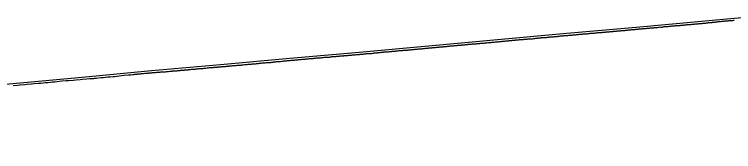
# Model space of a CAD drawing. Extents: x -3793 to 50787, y -1075 to 6138.
# Drawn here: x 35677 to 36196, y 3488 to 3587 of the extents above; entities that cross this region are included whole.
import ezdxf

# ---------------------------------------------------------------- set-up
doc = ezdxf.new("R2010")
doc.units = 0
doc.layers.add('RD_DDB_Profile_EX', color=7, linetype='Continuous')
doc.layers.add('RD_DDB_Profile_PR', color=7, linetype='Continuous')

msp = doc.modelspace()

# ---------------------------------------------------------------- linework, layer by layer
at = {"layer": 'RD_DDB_Profile_EX'}
for points in [[(36140.293668, 3577.659435), (36140.717878, 3577.70185), (36141.246609, 3577.728365), (36141.716369, 3577.728475), (36142.239557, 3577.781275), (36142.714323, 3577.97076), (36143.2424, 3578.02361), (36143.71753, 3577.929025), (36144.245243, 3577.98178), (36144.716011, 3577.98188), (36145.238191, 3578.03456), (36145.713976, 3578.200715), (36146.241033, 3578.253435), (36146.717183, 3578.27732), (36147.243876, 3578.329995), (36147.715654, 3578.40137), (36148.236824, 3578.42775), (36148.713629, 3578.45168), (36149.239667, 3578.47808), (36149.712471, 3578.501595), (36150.239482, 3578.553825), (36150.716093, 3578.6015), (36151.237131, 3578.68033), (36151.714069, 3578.72803), (36152.239973, 3578.806835), (36152.712532, 3578.854525), (36153.238105, 3578.85469), (36153.808303, 3578.911285), (36154.237416, 3578.954235), (36154.714513, 3578.97819), (36155.240209, 3579.00459), (36155.712976, 3579.07615), (36156.233108, 3579.10251), (36156.710964, 3579.126525), (36157.236778, 3579.17865), (36157.714587, 3579.202655), (36158.239571, 3579.229025), (36158.713423, 3579.27644), (36159.233267, 3579.355125), (36159.711414, 3579.402975), (36160.236936, 3579.428915), (36160.715037, 3579.47677), (36161.239729, 3579.52929), (36161.71349, 3579.553295), (36162.232627, 3579.60573), (36162.711864, 3579.724815), (36163.237094, 3579.80302), (36163.710731, 3579.827025), (36164.229993, 3579.853345), (36164.708728, 3579.85353), (36165.232786, 3579.879855), (36165.711938, 3579.880035), (36166.235578, 3579.93243), (36166.710762, 3580.00389), (36167.322939, 3580.034405), (36167.709179, 3580.053825), (36168.232899, 3580.15847), (36168.712393, 3580.230365), (36169.235643, 3580.25666), (36169.710835, 3580.328615), (36170.229366, 3580.35444), (36170.709262, 3580.378585), (36171.232109, 3580.430945), (36171.712853, 3580.430765), (36172.230498, 3580.45701), (36172.706097, 3580.576925), (36173.229377, 3580.628805), (36173.709722, 3580.62903), (36174.23212, 3580.73342), (36174.712935, 3580.78155), (36175.229715, 3580.80775), (36175.706557, 3580.855495), (36176.229387, 3580.88133), (36176.710181, 3580.92948), (36177.23213, 3581.03378), (36177.70861, 3581.08192), (36178.22498, 3581.134095), (36178.706639, 3581.182305), (36179.227722, 3581.26044), (36179.710231, 3581.30833), (36180.232141, 3581.334135), (36180.837574, 3581.36482), (36181.224971, 3581.38447), (36181.707102, 3581.456795), (36182.227665, 3581.50894), (36182.710319, 3581.55729), (36183.226096, 3581.60896), (36183.703976, 3581.681345), (36184.224029, 3581.733455), (36184.707573, 3581.80551), (36185.22753, 3581.88354), (36185.71079, 3581.907865), (36186.225965, 3581.959475), (36186.704447, 3582.00785), (36187.223893, 3582.085775), (36187.707663, 3582.15835), (36188.226586, 3582.21033), (36188.711261, 3582.25844), (36189.225835, 3582.284105), (36189.704917, 3582.308425), (36190.223756, 3582.3604)], [(36190.223756, 3582.3604), (36190.708134, 3582.38477), (36191.221338, 3582.41081), (36191.701381, 3582.483525), (36192.21925, 3582.509605), (36192.70498, 3582.5578), (36193.22362, 3582.635085), (36193.708604, 3582.68368), (36194.352209, 3582.71637), (36194.701853, 3582.734145), (36195.219071, 3582.786), (36195.705074, 3582.78625), (36196.22258, 3582.86342), (36196.708702, 3582.9606)], [(36090.265444, 3573.188035), (36090.723411, 3573.18807), (36091.263923, 3573.26897), (36091.726607, 3573.24596), (36092.261635, 3573.326795), (36092.724435, 3573.465255), (36093.264679, 3573.492255), (36093.723033, 3573.515365), (36094.263155, 3573.54236), (36094.726229, 3573.565505), (36095.260871, 3573.592455), (36095.724061, 3573.661785), (36096.263915, 3573.742585), (36096.722655, 3573.78881), (36097.262387, 3573.84269), (36097.725851, 3573.888955), (36098.260106, 3573.942785), (36098.723687, 3573.989065), (36099.263151, 3574.01603), (36099.749762, 3574.041925), (36100.261593, 3574.093045), (36100.725475, 3574.11625), (36101.259266, 3574.143185), (36101.723317, 3574.1664), (36102.26226, 3574.22022), (36102.721903, 3574.266555), (36103.186357, 3574.31334), (36103.724732, 3574.367105), (36104.257576, 3574.447645), (36104.722583, 3574.470895), (36105.260569, 3574.52461), (36105.72116, 3574.571035), (36106.258972, 3574.57112), (36106.724358, 3574.6176), (36107.25666, 3574.69805), (36107.722214, 3574.74454), (36108.259653, 3574.798205), (36108.720785, 3574.82147), (36109.25805, 3574.848335), (36109.723983, 3574.89486), (36110.255743, 3574.94846), (36110.721845, 3574.995005), (36111.258736, 3575.021855), (36111.720411, 3575.09164), (36112.257128, 3575.145245), (36112.723609, 3575.21509), (36113.264397, 3575.269125), (36113.721477, 3575.292015), (36114.25777, 3575.345605), (36114.720039, 3575.34568), (36115.256105, 3575.372515), (36115.723238, 3575.3959), (36116.25376, 3575.42269), (36116.721115, 3575.469385), (36117.256703, 3575.522895), (36117.719669, 3575.569585), (36118.255031, 3575.64976), (36118.722869, 3575.696495), (36119.252693, 3575.72325), (36119.720752, 3575.79335), (36120.255636, 3575.8468), (36120.7193, 3575.87022), (36121.253957, 3575.950285), (36121.722499, 3576.02045), (36122.251626, 3576.047175), (36122.72039, 3576.09402), (36123.254569, 3576.120775), (36123.71893, 3576.16761), (36124.247616, 3576.22094), (36124.716825, 3576.24444), (36125.186321, 3576.268365), (36125.719658, 3576.321655), (36126.252719, 3576.321775), (36126.779033, 3576.35449), (36127.245743, 3576.42508), (36127.716095, 3576.495545), (36128.248635, 3576.57533), (36128.7193, 3576.669305), (36129.251527, 3576.696), (36129.717823, 3576.719585), (36130.244525, 3576.77274), (36130.71574, 3576.84335), (36131.247417, 3576.87002), (36131.718944, 3576.893675), (36132.25031, 3576.946815), (36132.717459, 3576.94692), (36133.243307, 3576.999985), (36133.715384, 3577.070715), (36134.246199, 3577.12379), (36134.718588, 3577.171025), (36135.249092, 3577.22407), (36135.717094, 3577.24774), (36136.242089, 3577.327145), (36136.715028, 3577.374415), (36137.244982, 3577.453805), (36137.718232, 3577.47751), (36138.247874, 3577.47764), (36138.71673, 3577.50134), (36139.240871, 3577.52783), (36139.714672, 3577.57519), (36140.293668, 3577.659435)], [(35990.175916, 3564.14866), (35990.744111, 3564.20514), (35991.178849, 3564.226685), (35991.74686, 3564.31202), (35992.177543, 3564.355665), (35992.739296, 3564.41259), (35993.174935, 3564.456325), (35993.742148, 3564.51275), (35994.177957, 3564.534765), (35994.744551, 3564.591625), (35995.311335, 3564.61977), (35995.747748, 3564.641435), (35996.179646, 3564.68519), (35996.740183, 3564.741975), (35997.306579, 3564.826555), (35997.74338, 3564.87002), (35998.180035, 3564.892045), (35998.745783, 3564.920585), (35999.306137, 3564.94866), (35999.739012, 3564.992135), (36000.176055, 3565.057795), (36000.741415, 3565.08637), (36001.306966, 3565.170815), (36001.744612, 3565.192545), (36002.304791, 3565.2488), (36002.73784, 3565.29229), (36003.175059, 3565.37979), (36003.740244, 3565.408375), (36004.305618, 3565.492785), (36004.743441, 3565.51452), (36005.181118, 3565.53663), (36005.740231, 3565.593295), (36006.305125, 3565.62137), (36006.739071, 3565.643125), (36007.17724, 3565.708975), (36007.741473, 3565.76565), (36008.305837, 3565.79369), (36008.744669, 3565.837365), (36009.179007, 3565.85953), (36009.737103, 3565.916115), (36010.300974, 3565.944135), (36010.740299, 3565.94407), (36011.179522, 3565.98817), (36011.743147, 3566.044275), (36012.178161, 3566.08798), (36012.735929, 3566.14451), (36013.175644, 3566.210595), (36013.738777, 3566.266645), (36014.17868, 3566.310425), (36014.741527, 3566.338905), (36015.181804, 3566.383145), (36015.738783, 3566.41105), (36016.174802, 3566.43289), (36016.737157, 3566.489395), (36017.177926, 3566.533685), (36017.740004, 3566.61764), (36018.180962, 3566.68351), (36018.742755, 3566.73996), (36019.179693, 3566.74027), (36019.735633, 3566.796155), (36020.297311, 3566.824095), (36020.738828, 3566.86806), (36021.180288, 3566.934445), (36021.741229, 3566.962875), (36022.296705, 3567.04666), (36022.734456, 3567.09066), (36023.176513, 3567.11305), (36023.736857, 3567.14143), (36024.297272, 3567.225165), (36024.740052, 3567.24719), (36025.178343, 3567.291635), (36025.732485, 3567.34782), (36026.292303, 3567.37567), (36026.73568, 3567.441915), (36027.179001, 3567.486485), (36027.738082, 3567.570555), (36028.291715, 3567.59833), (36028.73572, 3567.620415), (36029.175226, 3567.664995), (36029.734152, 3567.692795), (36030.178314, 3567.75916), (36030.736905, 3567.815335), (36031.181489, 3567.882225), (36031.739748, 3567.96563), (36032.180126, 3567.98772), (36032.732533, 3568.0438), (36033.177766, 3568.066375), (36033.735375, 3568.12193), (36034.180906, 3568.166315), (36034.738129, 3568.250115), (36035.179667, 3568.27266), (36035.731002, 3568.272595), (36036.177234, 3568.33929), (36036.733756, 3568.39527), (36037.180462, 3568.41792), (36037.736597, 3568.473325), (36038.183601, 3568.51786), (36038.733829, 3568.5737), (36039.17679, 3568.64097), (36039.732224, 3568.696305), (36040.287719, 3568.751645)], [(36040.287719, 3568.751645), (36040.735419, 3568.79625), (36041.183109, 3568.81895), (36041.737819, 3568.87472), (36042.287069, 3568.902305), (36042.731046, 3568.9246), (36043.179437, 3568.969685), (36043.733446, 3568.997775), (36044.287468, 3569.05297), (36044.736641, 3569.09772), (36045.181306, 3569.14286), (36045.729073, 3569.22605), (36046.282362, 3569.253625), (36046.732268, 3569.27605), (36047.182211, 3569.32131), (36047.734668, 3569.34935), (36048.28163, 3569.34931), (36048.732373, 3569.37177), (36049.178644, 3569.439605), (36049.730732, 3569.494635), (36050.181835, 3569.562085), (36050.73349, 3569.535195), (36051.185115, 3569.51318), (36051.730849, 3569.67798), (36052.178268, 3569.74552), (36052.729117, 3569.828405), (36053.181548, 3569.896485), (36053.731953, 3569.951345), (36054.18474, 3569.951345), (36054.734712, 3569.979235), (36055.183481, 3570.0248), (36055.727579, 3570.106935), (36056.181173, 3570.15215), (36056.730338, 3570.18), (36057.279459, 3570.28947), (36057.733533, 3570.357365), (36058.187645, 3570.403025), (36058.730915, 3570.402985), (36059.205856, 3570.40422), (36059.72916, 3570.430785), (36060.184129, 3570.476575), (36060.731995, 3570.53121), (36061.187373, 3570.53123), (36061.729317, 3570.586235), (36062.180667, 3570.654785), (36062.727622, 3570.709335), (36063.183911, 3570.732095), (36063.730384, 3570.814275), (36064.187244, 3570.86019), (36064.733217, 3570.914635), (36065.185913, 3570.982995), (36065.726011, 3570.98344), (36066.183782, 3571.02951), (36066.728843, 3571.083865), (36067.273851, 3571.13822), (36067.732038, 3571.183915), (36068.190311, 3571.184315), (36068.729032, 3571.238995), (36069.273097, 3571.266135), (36069.727665, 3571.311895), (36070.186849, 3571.403895), (36070.730065, 3571.48566), (36071.267821, 3571.53979), (36071.727863, 3571.6086), (36072.270968, 3571.635695), (36072.726487, 3571.681545), (36073.269546, 3571.735735), (36073.729683, 3571.758715), (36074.267283, 3571.81286), (36074.727484, 3571.83584), (36075.18317, 3571.881735), (36075.725676, 3571.963395), (36076.268024, 3571.96344), (36076.728872, 3571.986455), (36077.265769, 3572.0135), (36077.72668, 3572.05949), (36078.268864, 3572.086565), (36078.725295, 3572.10956), (36079.26741, 3572.16365), (36079.728491, 3572.186675), (36080.189706, 3572.25612), (36080.72594, 3572.310125), (36081.267484, 3572.364165), (36081.724549, 3572.387185), (36082.266024, 3572.44121), (36082.727745, 3572.48728), (36083.263777, 3572.56825), (36083.725561, 3572.614325), (36084.266872, 3572.66833), (36084.724168, 3572.714385), (36085.26541, 3572.768385), (36085.727364, 3572.814475), (36086.263164, 3572.868435), (36086.725183, 3572.914555), (36087.266208, 3572.91463), (36087.723789, 3572.96074), (36088.264691, 3573.0417), (36088.726985, 3573.064805), (36089.262399, 3573.091795), (36089.724809, 3573.161005), (36090.265444, 3573.188035)], [(35940.176177, 3559.571035), (35940.750768, 3559.629135), (35941.169008, 3559.671425), (35941.748979, 3559.72952), (35942.171874, 3559.77188), (35942.751849, 3559.829475), (35943.174662, 3559.91361), (35943.754594, 3559.971725), (35944.177528, 3559.971915), (35944.751244, 3560.001035), (35945.17036, 3560.04342), (35945.749905, 3560.10096), (35946.17318, 3560.14337), (35946.752315, 3560.17252), (35947.176046, 3560.19385), (35947.749427, 3560.28019), (35948.168799, 3560.34334), (35948.747961, 3560.40137), (35949.171665, 3560.44382), (35949.750371, 3560.5018), (35950.174531, 3560.52314), (35950.75324, 3560.58061), (35951.177356, 3560.623095), (35951.749899, 3560.652185), (35952.170237, 3560.67354), (35952.748545, 3560.730995), (35953.173073, 3560.77317), (35953.751289, 3560.83112), (35954.175989, 3560.87368), (35954.747954, 3560.960345), (35955.168869, 3560.98171), (35955.746593, 3561.067935), (35956.171739, 3561.0893), (35956.749, 3561.089535), (35957.326637, 3561.146945), (35957.752203, 3561.18924), (35958.177491, 3561.210625), (35958.748873, 3561.297165), (35959.170372, 3561.361005), (35959.747047, 3561.3325), (35960.173287, 3561.353955), (35960.749912, 3561.411255), (35961.176158, 3561.45396), (35961.746591, 3561.511655), (35962.323165, 3561.540215), (35962.749791, 3561.5826), (35963.171875, 3561.604035), (35963.74796, 3561.66175), (35964.17479, 3561.704515), (35964.750365, 3561.76219), (35965.177734, 3561.826345), (35965.747506, 3561.883515), (35966.170619, 3561.947655), (35966.745662, 3562.005325), (35967.17355, 3562.04785), (35967.748863, 3562.076345), (35968.17647, 3562.09791), (35968.745553, 3562.15552), (35969.173686, 3562.177105), (35969.747962, 3562.29194), (35970.172365, 3562.29211), (35970.746562, 3562.32059), (35971.175285, 3562.36354), (35971.743263, 3562.392385), (35972.317295, 3562.47807), (35972.746462, 3562.52075), (35973.175396, 3562.60651), (35973.74887, 3562.69258), (35974.174067, 3562.73559), (35974.747004, 3562.764445), (35975.177032, 3562.807545), (35975.744169, 3562.8359), (35976.174222, 3562.87902), (35976.746577, 3562.907875), (35977.319243, 3562.99333), (35977.7455, 3563.036095), (35978.175771, 3563.05778), (35978.742214, 3563.086595), (35979.173064, 3563.129815), (35979.744621, 3563.21564), (35980.176086, 3563.25891), (35980.747478, 3563.28725), (35981.174702, 3563.30863), (35981.745933, 3563.33744), (35982.177718, 3563.359215), (35982.742662, 3563.4164), (35983.175026, 3563.50289), (35983.745519, 3563.559615), (35984.177997, 3563.603015), (35984.747924, 3563.68861), (35985.176683, 3563.710425), (35985.740812, 3563.76706), (35986.173916, 3563.81014), (35986.743559, 3563.81047), (35987.176938, 3563.87557), (35987.745965, 3563.90432), (35988.175614, 3563.96951), (35988.744506, 3564.02605), (35989.178585, 3564.047995), (35989.741257, 3564.105015), (35990.175916, 3564.14866)], [(35889.75801, 3555.172725), (35890.162498, 3555.192985), (35890.760434, 3555.222925), (35891.165173, 3555.28357), (35891.762386, 3555.31399), (35892.163842, 3555.33428), (35892.760777, 3555.39396), (35893.166514, 3555.454755), (35893.757266, 3555.484625), (35894.163217, 3555.50497), (35894.759691, 3555.59435), (35895.165892, 3555.65522), (35895.761645, 3555.7153), (35896.164546, 3555.71537), (35897.167225, 3555.754665), (35897.76244, 3555.78448), (35898.169945, 3555.82522), (35898.758943, 3555.884665), (35899.16675, 3555.96643), (35899.760573, 3556.026275), (35900.165432, 3556.067145), (35900.758925, 3556.126495), (35901.168152, 3556.12659), (35901.761343, 3556.156315), (35902.170873, 3556.19726), (35902.7574, 3556.22736), (35903.167714, 3556.26839), (35903.759821, 3556.298075), (35904.166327, 3556.31864), (35904.758157, 3556.34831), (35905.169047, 3556.430395), (35905.760575, 3556.548565), (35906.171768, 3556.6102), (35906.75665, 3556.610855), (35907.168625, 3556.63153), (35907.759071, 3556.6906), (35908.167222, 3556.75238), (35908.757391, 3556.81143), (35909.169942, 3556.811555), (35909.759809, 3556.87056), (35910.172662, 3556.911855), (35910.755902, 3556.97127), (35911.165426, 3556.99201), (35911.754205, 3557.02156), (35912.168227, 3557.10469), (35912.75629, 3557.16356), (35913.170996, 3557.163705), (35913.758704, 3557.19322), (35914.173732, 3557.2137), (35914.755145, 3557.30222), (35915.166513, 3557.3645), (35915.753429, 3557.4525), (35916.169282, 3557.473365), (35916.755844, 3557.5028), (35917.17205, 3557.544445), (35917.75826, 3557.54464), (35918.174819, 3557.565555), (35918.75439, 3557.62461), (35919.167567, 3557.66599), (35919.752988, 3557.695385), (35920.170335, 3557.73716), (35920.755404, 3557.79572), (35921.173104, 3557.816695), (35921.75782, 3557.87521), (35922.175872, 3557.917045), (35922.753968, 3557.946835), (35923.168653, 3557.98873), (35923.75222, 3558.04714), (35924.171394, 3558.088725), (35924.754966, 3558.147165), (35925.174211, 3558.168235), (35925.757379, 3558.197545), (35926.172828, 3558.260475), (35926.749363, 3558.319315), (35927.169857, 3558.36143), (35927.751776, 3558.44873), (35928.172674, 3558.469885), (35928.75419, 3558.49911), (35929.336204, 3558.55687), (35929.757397, 3558.59867), (35930.174017, 3558.64078), (35930.749842, 3558.69899), (35931.171013, 3558.78318), (35931.752255, 3558.81243), (35932.17383, 3558.85467), (35932.755129, 3558.9413), (35933.176568, 3558.941095), (35933.757876, 3558.912355), (35934.175166, 3558.933535), (35934.750781, 3558.90419), (35935.172123, 3558.92541), (35935.753194, 3559.04159), (35936.17494, 3559.08384), (35936.755608, 3559.28677), (35937.173531, 3559.35005), (35937.748512, 3559.349765), (35938.17049, 3559.39166), (35938.751257, 3559.44985), (35939.173356, 3559.471085), (35939.754127, 3559.52876), (35940.176177, 3559.571035)], [(35838.771585, 3550.502815), (35839.160643, 3550.52241), (35839.770119, 3550.522435), (35840.163128, 3550.52245), (35840.772562, 3550.583265), (35841.165613, 3550.642095), (35841.775004, 3550.7333), (35842.164164, 3550.772505), (35843.160559, 3550.87252), (35843.769916, 3550.872575), (35844.163091, 3550.93144), (35844.772354, 3551.02266), (35845.165623, 3551.042315), (35845.774791, 3551.07275), (35846.164218, 3551.09238), (35846.76726, 3551.15316), (35847.160654, 3551.21206), (35847.769215, 3551.24303), (35848.16324, 3551.282375), (35848.771653, 3551.373465), (35849.165771, 3551.3735), (35849.768041, 3551.40386), (35850.158306, 3551.44354), (35850.766246, 3551.473915), (35851.160838, 3551.513315), (35851.768684, 3551.574005), (35852.163369, 3551.652785), (35852.771121, 3551.71347), (35853.165901, 3551.7332), (35853.767516, 3551.824145), (35854.158401, 3551.863545), (35854.766027, 3551.924215), (35855.160933, 3551.943945), (35855.768464, 3552.0349), (35856.163464, 3552.074335), (35856.7709, 3552.1047), (35857.166028, 3552.14417), (35857.767294, 3552.204795), (35858.158575, 3552.24425), (35858.765797, 3552.274625), (35859.161154, 3552.31412), (35859.768229, 3552.344485), (35860.163733, 3552.36427), (35860.770662, 3552.4249), (35861.166312, 3552.464425), (35861.767061, 3552.46448), (35862.158894, 3552.484635), (35862.764764, 3552.63638), (35863.161526, 3552.6958), (35863.767196, 3552.726095), (35864.164105, 3552.80534), (35864.769629, 3552.865835), (35865.162711, 3552.885675), (35865.762093, 3552.97631), (35866.159232, 3552.996175), (35866.764525, 3553.02645), (35867.161811, 3553.04632), (35867.766958, 3553.04641), (35868.16439, 3553.06629), (35868.76939, 3553.1569), (35869.16299, 3553.19659), (35870.159523, 3553.296705), (35870.764283, 3553.35714), (35871.16215, 3553.41675), (35871.766711, 3553.47717), (35872.164777, 3553.4971), (35872.769139, 3553.58764), (35873.163418, 3553.607545), (35873.761598, 3553.698015), (35874.159998, 3553.777565), (35874.764026, 3553.83792), (35875.16266, 3553.838285), (35875.76566, 3553.868905), (35876.16534, 3553.90884), (35876.768088, 3553.969065), (35877.163965, 3554.02894), (35877.760547, 3554.029015), (35878.160561, 3554.068995), (35878.762975, 3554.159245), (35879.163188, 3554.15932), (35879.764927, 3554.21991), (35880.165868, 3554.239975), (35880.767355, 3554.300065), (35881.16448, 3554.34012), (35881.759815, 3554.37018), (35882.161089, 3554.4503), (35882.762243, 3554.51038), (35883.163716, 3554.51045), (35883.764195, 3554.63081), (35884.166426, 3554.671005), (35884.766619, 3554.701055), (35885.165073, 3554.761335), (35885.759074, 3554.791355), (35886.161743, 3554.83161), (35886.761499, 3554.89157), (35887.164454, 3554.91207), (35887.76313, 3554.942525), (35888.163137, 3554.982895), (35888.761535, 3555.1024), (35889.16581, 3555.142805), (35889.75801, 3555.172725)], [(35787.781883, 3545.98595), (35788.156053, 3546.00487), (35789.158364, 3546.05472), (35789.786018, 3546.11779), (35790.160798, 3546.174155), (35790.781451, 3546.237135), (35791.153169, 3546.27453), (35791.780176, 3546.27446), (35792.155547, 3546.293485), (35792.781844, 3546.35646), (35793.157948, 3546.39394), (35793.783809, 3546.456875), (35794.160381, 3546.475945), (35794.785972, 3546.50708), (35795.162727, 3546.563415), (35795.781719, 3546.62627), (35796.155131, 3546.64536), (35796.779637, 3546.70816), (35797.157531, 3546.764665), (35797.782097, 3546.85805), (35798.15991, 3546.896045), (35798.783765, 3546.92766), (35799.16231, 3546.946495), (35799.779532, 3546.978055), (35800.154714, 3547.01615), (35800.777924, 3547.04716), (35801.157059, 3547.066025), (35801.779892, 3547.12868), (35802.427785, 3547.193855), (35802.781558, 3547.22946), (35803.161926, 3547.26738), (35803.784012, 3547.3294), (35804.160543, 3547.40562), (35804.775706, 3547.49916), (35805.156801, 3547.53753), (35805.777368, 3547.600015), (35806.159247, 3547.61904), (35806.779822, 3547.64995), (35807.161672, 3547.669335), (35807.781485, 3547.700805), (35808.164118, 3547.73895), (35808.78345, 3547.8322), (35809.162761, 3547.870735), (35809.775632, 3547.93241), (35810.158958, 3547.951505), (35810.777598, 3548.013745), (35811.161438, 3548.033205), (35811.779261, 3548.06452), (35812.163883, 3548.12205), (35812.781715, 3548.122005), (35813.162458, 3548.179915), (35813.773409, 3548.242055), (35814.158724, 3548.261245), (35814.775377, 3548.32336), (35815.161204, 3548.362225), (35816.163605, 3548.492905), (35816.77949, 3548.585665), (35817.162259, 3548.643875), (35817.777295, 3548.67516), (35818.164746, 3548.69448), (35818.773627, 3548.69443), (35819.161064, 3548.733495), (35819.775285, 3548.82606), (35820.163556, 3548.864785), (35820.77725, 3548.89603), (35821.166081, 3548.935235), (35821.778909, 3549.02759), (35822.164674, 3549.027555), (35822.771388, 3549.058075), (35823.161014, 3549.07788), (35823.773529, 3549.138975), (35824.163452, 3549.17787), (35824.775977, 3549.208415), (35825.165924, 3549.247695), (35825.778117, 3549.339295), (35826.164488, 3549.35909), (35826.770288, 3549.389565), (35827.160803, 3549.428515), (35827.772737, 3549.39799), (35828.163275, 3549.437365), (35828.774876, 3549.55938), (35829.457055, 3549.627425), (35829.777323, 3549.65939), (35830.164304, 3549.67925), (35830.769487, 3549.740215), (35831.160672, 3549.779255), (35831.77193, 3549.840255), (35832.163191, 3549.87968), (35832.77358, 3549.910735), (35833.165729, 3549.949875), (35833.776023, 3550.04122), (35834.168248, 3550.080735), (35834.772089, 3550.111145), (35835.160702, 3550.111135), (35835.770629, 3550.141585), (35836.163186, 3550.18076), (35836.773071, 3550.302465), (35837.165671, 3550.341645), (35837.775514, 3550.4025), (35838.16819, 3550.44203), (35838.771585, 3550.502815)], [(35676.122204, 3535.74066), (35679.417078, 3536.07051), (35680.796067, 3536.181405), (35681.122143, 3536.207645), (35684.407499, 3536.57003), (35686.122199, 3536.74225), (35689.400523, 3537.00496), (35691.122296, 3537.16072), (35694.393503, 3537.42289), (35696.122476, 3537.56181), (35699.386899, 3537.88886), (35701.122743, 3538.08074), (35704.378716, 3538.341865), (35706.126515, 3538.464875), (35707.825337, 3538.66905), (35709.373561, 3538.855195), (35711.126933, 3539.04871), (35714.365781, 3539.308535), (35716.12741, 3539.432465), (35719.360898, 3539.72368), (35721.339973, 3539.91751), (35724.355595, 3540.15955), (35726.128664, 3540.33677), (35729.351452, 3540.59554), (35731.125792, 3540.737975), (35734.342256, 3540.964075), (35734.854608, 3541.015285), (35736.126539, 3541.142475), (35739.337122, 3541.464795), (35741.127396, 3541.60834), (35744.330282, 3541.96179), (35746.128253, 3542.087905), (35748.369243, 3542.31263), (35749.323241, 3542.408335), (35751.12923, 3542.625115), (35754.31978, 3542.97671), (35756.130305, 3543.1581), (35759.311855, 3543.41372), (35761.131363, 3543.613945), (35762.155573, 3543.682595), (35762.792262, 3543.7148), (35763.157916, 3543.733295), (35763.787615, 3543.86061), (35764.153862, 3543.897075), (35764.790087, 3543.992165), (35765.152485, 3544.02888), (35765.788125, 3544.06097), (35766.154795, 3544.097475), (35766.790095, 3544.161255), (35767.157138, 3544.198105), (35767.792278, 3544.261345), (35768.159393, 3544.2979), (35768.787934, 3544.39327), (35769.155386, 3544.43015), (35769.78962, 3544.462165), (35770.154017, 3544.51715), (35770.788433, 3544.58031), (35771.156304, 3544.562165), (35771.790113, 3544.59414), (35772.158614, 3544.612455), (35772.785784, 3544.67598), (35773.154621, 3544.749805), (35773.787966, 3544.78127), (35774.153183, 3544.836375), (35774.786269, 3544.899975), (35775.398514, 3544.94304), (35775.787946, 3544.98217), (35776.15787, 3545.019015), (35776.790413, 3545.11357), (35777.160203, 3545.113795), (35777.785801, 3545.114145), (35778.152529, 3545.151025), (35778.784084, 3545.214455), (35779.154917, 3545.251705), (35779.786257, 3545.31459), (35780.157217, 3545.33304), (35780.788224, 3545.36492), (35781.159605, 3545.383685), (35781.783629, 3545.415495), (35782.155653, 3545.452555), (35782.786094, 3545.546805), (35783.154263, 3545.58412), (35783.784069, 3545.61594), (35784.156651, 3545.65336), (35784.785742, 3545.685165), (35785.159006, 3545.70373), (35785.788209, 3545.735015), (35786.161339, 3545.772505), (35786.783631, 3545.80427), (35787.153665, 3545.860115), (35787.781883, 3545.98595)]]:
    msp.add_lwpolyline(points, dxfattribs=at)
at = {"layer": 'RD_DDB_Profile_PR'}
msp.add_lwpolyline([(35125.9, 3488.114), (35175.9, 3492.569), (35225.9, 3497.0945), (35275.9, 3501.3395), (35325.9, 3505.9485), (35375.9, 3510.4125), (35425.9, 3515.043), (35475.9, 3519.4965), (35525.9, 3524.0885), (35575.9, 3528.3715), (35625.9, 3532.7945), (35675.9, 3537.322), (35725.9, 3541.913), (35775.9, 3546.5925), (35825.9, 3550.945), (35875.9, 3555.4815), (35925.9, 3559.818), (35975.9, 3564.4505), (36025.9, 3568.956), (36075.9, 3573.5635), (36125.9, 3577.9215), (36175.9, 3582.4645), (36225.9, 3587.095)], dxfattribs=at)

doc.saveas('drawing.dxf')
